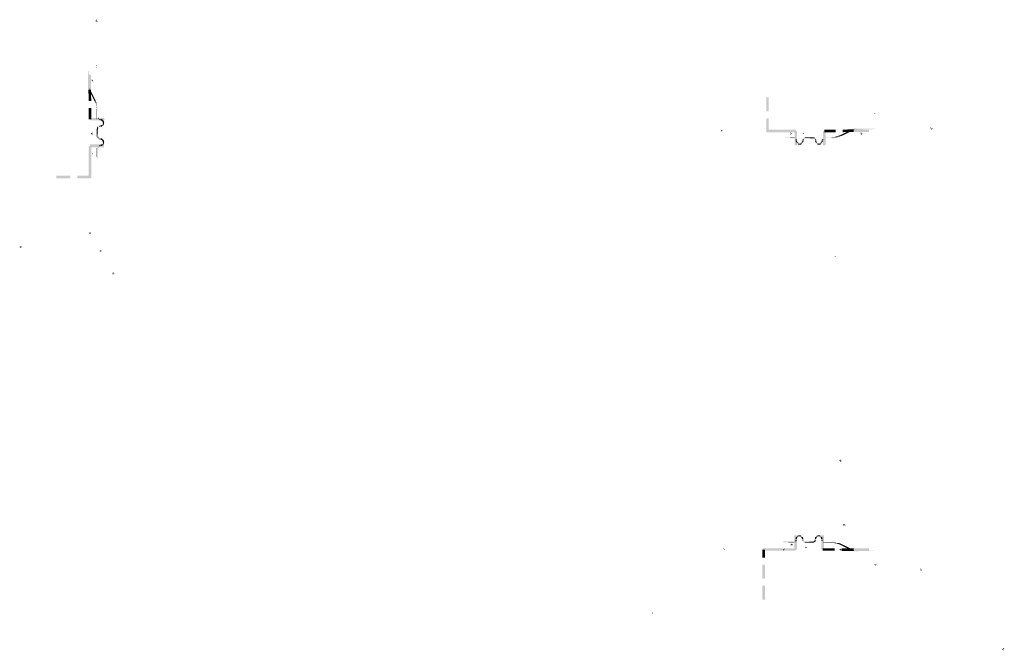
# Model space of a CAD drawing. Header units: inches. Extents: x 43593 to 117387, y -66787 to -26237.
# Tile 339 of 340: x 59751 to 59975, y -30565 to -30421. Entities that reach past the tile are written whole.
import ezdxf

# ---------------------------------------------------------------- set-up
doc = ezdxf.new("R2010")
doc.units = ezdxf.units.IN
doc.header["$MEASUREMENT"] = 0
doc.layers.get('0').update_dxf_attribs({"lineweight": 0})

msp = doc.modelspace()

# ---------------------------------------------------------------- hatches: boundary and pattern name
for points in [[(59768.411, -30421.422), (59768.411, -30421.633), (59768.665, -30421.506)], [(59768.411, -30421.633), (59768.581, -30421.76), (59768.665, -30421.506)], [(59768.75, -30421.295), (59768.538, -30421.295), (59768.665, -30421.506)], [(59768.75, -30421.76), (59768.877, -30421.591), (59768.665, -30421.506)], [(59768.665, -30431.666), (59768.454, -30431.751), (59768.665, -30431.92)], [(59766.718, -30431.92), (59766.718, -30437.085), (59766.633, -30436.619)], [(59766.887, -30431.92), (59766.887, -30437.551), (59766.718, -30437.085)], [(59768.454, -30432.09), (59768.665, -30432.174), (59768.665, -30431.92)], [(59767.438, -30434.926), (59767.311, -30435.095), (59767.565, -30435.138)], [(59767.522, -30435.349), (59767.734, -30435.307), (59767.565, -30435.138)], [(59767.819, -30435.18), (59767.776, -30434.968), (59767.565, -30435.138)], [(59767.057, -30437.212), (59766.93, -30436.619), (59766.93, -30437.635)], [(59767.226, -30437.424), (59767.057, -30437.212), (59767.057, -30437.762)], [(59767.226, -30437.424), (59767.226, -30437.974), (59767.057, -30437.762)], [(59767.438, -30437.762), (59767.226, -30437.424), (59767.226, -30437.974)], [(59767.438, -30437.762), (59767.438, -30438.397), (59767.226, -30437.974)], [(59768.2, -30439.286), (59767.438, -30437.762), (59767.438, -30438.397)], [(59768.2, -30439.286), (59768.2, -30439.921), (59767.438, -30438.397)], [(59768.411, -30439.71), (59768.2, -30439.286), (59768.2, -30439.921)], [(59768.411, -30439.71), (59768.411, -30440.472), (59768.2, -30439.921)], [(59768.581, -30440.218), (59768.454, -30439.837), (59768.454, -30440.599)], [(59768.581, -30440.218), (59768.581, -30441.318), (59768.454, -30440.599)], [(59768.665, -30440.345), (59768.665, -30442.08), (59768.581, -30441.318)], [(59768.708, -30440.472), (59768.708, -30443.689), (59768.665, -30443.477)], [(59768.877, -30441.276), (59768.75, -30440.641), (59768.75, -30443.858)], [(59768.746, -30442.351), (59768.661, -30441.546), (59768.661, -30444.256)], [(59945.889, -30442.504), (59945.847, -30442.715), (59946.101, -30442.673)], [(59769.004, -30443.689), (59768.962, -30443.477), (59768.962, -30444.07)], [(59769.131, -30443.858), (59769.004, -30443.689), (59769.004, -30444.112)], [(59769.343, -30443.901), (59769.131, -30443.858), (59769.131, -30444.155)], [(59769.343, -30443.901), (59769.343, -30444.197), (59769.131, -30444.155)], [(59769.766, -30443.943), (59769.47, -30443.901), (59769.47, -30444.197)], [(59769.766, -30443.943), (59769.766, -30444.282), (59769.47, -30444.197)], [(59769.978, -30444.07), (59769.808, -30443.943), (59769.808, -30444.324)], [(59769.978, -30444.07), (59769.978, -30444.493), (59769.808, -30444.324)], [(59769.978, -30445.086), (59769.808, -30445.255), (59769.808, -30445.636)], [(59769.978, -30445.086), (59769.978, -30445.509), (59769.808, -30445.636)], [(59770.062, -30444.155), (59770.062, -30444.79), (59769.978, -30444.493)], [(59770.062, -30444.79), (59769.978, -30445.086), (59769.978, -30445.509)], [(59770.274, -30444.451), (59770.105, -30444.155), (59770.105, -30445.425)], [(59770.274, -30444.451), (59770.274, -30445.128), (59770.105, -30445.425)], [(59770.359, -30444.79), (59770.274, -30444.451), (59770.274, -30445.128)], [(59767.395, -30447.076), (59767.353, -30447.287), (59767.607, -30447.245)], [(59767.353, -30447.287), (59767.48, -30447.457), (59767.607, -30447.245)], [(59767.776, -30447.033), (59767.565, -30446.991), (59767.607, -30447.245)], [(59767.649, -30447.499), (59767.819, -30447.372), (59767.607, -30447.245)], [(59768.75, -30445.763), (59768.665, -30446.102), (59768.665, -30447.88)], [(59768.75, -30445.763), (59768.75, -30448.261), (59768.665, -30447.88)], [(59768.962, -30445.552), (59768.75, -30445.763), (59768.75, -30448.261)], [(59768.962, -30445.552), (59768.962, -30448.473), (59768.75, -30448.261)], [(59769.004, -30445.509), (59769.004, -30445.89), (59768.962, -30446.102)], [(59769.343, -30445.382), (59769.131, -30445.467), (59769.131, -30445.763)], [(59769.343, -30445.382), (59769.343, -30445.679), (59769.131, -30445.763)], [(59769.766, -30445.298), (59769.47, -30445.382), (59769.47, -30445.679)], [(59769.766, -30445.298), (59769.766, -30445.636), (59769.47, -30445.679)], [(59911.176, -30446.61), (59911.133, -30446.398), (59910.922, -30446.568)], [(59911.049, -30446.779), (59911.176, -30446.61), (59910.922, -30446.568)], [(59926.585, -30447.372), (59926.754, -30447.499), (59926.797, -30447.245)], [(59926.881, -30447.033), (59926.67, -30447.033), (59926.797, -30447.245)], [(59927.051, -30447.33), (59927.008, -30447.118), (59926.797, -30447.245)], [(59929.675, -30447.33), (59929.718, -30447.118), (59929.464, -30447.16)], [(59938.735, -30447.584), (59938.057, -30447.584), (59939.624, -30446.822)], [(59938.735, -30447.584), (59940.259, -30446.822), (59939.624, -30446.822)], [(59940.259, -30446.822), (59939.624, -30446.822), (59940.047, -30446.61)], [(59940.597, -30446.61), (59940.047, -30446.61), (59940.216, -30446.483)], [(59940.259, -30446.822), (59940.597, -30446.61), (59940.047, -30446.61)], [(59940.767, -30446.483), (59940.216, -30446.483), (59940.386, -30446.356)], [(59940.597, -30446.61), (59940.767, -30446.483), (59940.216, -30446.483)], [(59940.767, -30446.483), (59941.402, -30446.356), (59940.386, -30446.356)], [(59946.101, -30446.314), (59940.428, -30446.314), (59940.894, -30446.144)], [(59946.101, -30446.144), (59940.894, -30446.144), (59941.402, -30446.06)], [(59942.629, -30447.203), (59942.672, -30447.414), (59942.883, -30447.245)], [(59942.926, -30447.033), (59942.714, -30447.033), (59942.883, -30447.245)], [(59942.799, -30447.499), (59943.01, -30447.457), (59942.883, -30447.245)], [(59943.095, -30447.33), (59943.095, -30447.118), (59942.883, -30447.245)], [(59958.716, -30445.806), (59958.547, -30445.975), (59958.801, -30446.06)], [(59958.674, -30446.271), (59958.885, -30446.314), (59958.801, -30446.06)], [(59959.012, -30446.187), (59959.012, -30445.975), (59958.801, -30446.06)], [(59769.004, -30448.092), (59768.962, -30447.88), (59768.962, -30448.473)], [(59769.131, -30448.261), (59769.004, -30448.092), (59769.004, -30448.515)], [(59769.343, -30448.303), (59769.131, -30448.261), (59769.131, -30448.557)], [(59769.343, -30448.303), (59769.343, -30448.6), (59769.131, -30448.557)], [(59769.766, -30448.346), (59769.47, -30448.303), (59769.47, -30448.6)], [(59769.766, -30448.346), (59769.766, -30448.684), (59769.47, -30448.6)], [(59769.766, -30449.7), (59769.47, -30449.785), (59769.47, -30450.081)], [(59769.766, -30449.7), (59769.766, -30450.039), (59769.47, -30450.081)], [(59769.978, -30448.473), (59769.808, -30448.346), (59769.808, -30448.727)], [(59769.978, -30448.473), (59769.978, -30448.896), (59769.808, -30448.727)], [(59769.978, -30449.489), (59769.808, -30449.658), (59769.808, -30450.039)], [(59769.978, -30449.489), (59769.978, -30449.912), (59769.808, -30450.039)], [(59770.062, -30448.515), (59770.062, -30449.192), (59769.978, -30448.896)], [(59770.062, -30449.192), (59769.978, -30449.489), (59769.978, -30449.912)], [(59770.274, -30448.854), (59770.105, -30448.557), (59770.105, -30449.827)], [(59770.274, -30448.854), (59770.274, -30449.531), (59770.105, -30449.827)], [(59770.359, -30449.192), (59770.274, -30448.854), (59770.274, -30449.531)], [(59927.855, -30448.176), (59927.516, -30448.049), (59925.188, -30448.049)], [(59928.067, -30448.346), (59927.855, -30448.176), (59925.188, -30448.176)], [(59928.194, -30448.769), (59928.151, -30448.557), (59927.855, -30448.557)], [(59928.194, -30448.769), (59927.897, -30448.769), (59927.855, -30448.557)], [(59928.278, -30449.15), (59928.194, -30448.854), (59927.897, -30448.854)], [(59928.278, -30449.15), (59927.982, -30449.15), (59927.897, -30448.854)], [(59928.532, -30449.362), (59928.321, -30449.192), (59927.982, -30449.192)], [(59928.532, -30449.362), (59928.109, -30449.362), (59927.982, -30449.192)], [(59928.829, -30449.446), (59928.532, -30449.362), (59928.109, -30449.362)], [(59929.167, -30449.7), (59929.464, -30449.489), (59928.194, -30449.489)], [(59929.167, -30449.7), (59928.448, -30449.7), (59928.194, -30449.489)], [(59928.829, -30449.743), (59929.167, -30449.7), (59928.448, -30449.7)], [(59929.464, -30449.446), (59928.829, -30449.446), (59929.125, -30449.362)], [(59929.506, -30449.362), (59929.125, -30449.362), (59929.294, -30449.192)], [(59929.506, -30449.362), (59929.633, -30449.192), (59929.294, -30449.192)], [(59929.633, -30449.15), (59929.337, -30449.15), (59929.421, -30448.854)], [(59929.718, -30448.769), (59929.421, -30448.769), (59929.464, -30448.557)], [(59929.633, -30449.15), (59929.718, -30448.854), (59929.421, -30448.854)], [(59929.718, -30448.769), (59929.76, -30448.557), (59929.464, -30448.557)], [(59929.76, -30448.557), (59929.929, -30448.43), (59929.506, -30448.43)], [(59932.469, -30448.346), (59929.548, -30448.346), (59929.76, -30448.176)], [(59932.258, -30448.176), (59929.76, -30448.176), (59930.099, -30448.049)], [(59932.469, -30448.346), (59932.258, -30448.176), (59929.76, -30448.176)], [(59932.258, -30448.176), (59931.919, -30448.049), (59930.099, -30448.049)], [(59932.596, -30448.769), (59932.554, -30448.557), (59932.258, -30448.557)], [(59932.596, -30448.769), (59932.3, -30448.769), (59932.258, -30448.557)], [(59932.681, -30449.15), (59932.596, -30448.854), (59932.3, -30448.854)], [(59932.681, -30449.15), (59932.385, -30449.15), (59932.3, -30448.854)], [(59932.893, -30449.362), (59932.723, -30449.192), (59932.385, -30449.192)], [(59932.893, -30449.362), (59932.512, -30449.362), (59932.385, -30449.192)], [(59933.231, -30449.446), (59932.893, -30449.362), (59932.512, -30449.362)], [(59933.57, -30449.7), (59933.866, -30449.489), (59932.596, -30449.489)], [(59933.57, -30449.7), (59932.85, -30449.7), (59932.596, -30449.489)], [(59933.231, -30449.743), (59933.57, -30449.7), (59932.85, -30449.7)], [(59933.866, -30449.446), (59933.231, -30449.446), (59933.528, -30449.362)], [(59933.909, -30449.362), (59933.528, -30449.362), (59933.697, -30449.192)], [(59933.909, -30449.362), (59934.036, -30449.192), (59933.697, -30449.192)], [(59934.036, -30449.15), (59933.739, -30449.15), (59933.824, -30448.854)], [(59935.725, -30448.616), (59936.529, -30448.574), (59933.82, -30448.574)], [(59934.12, -30448.769), (59933.824, -30448.769), (59933.866, -30448.557)], [(59934.036, -30449.15), (59934.12, -30448.854), (59933.824, -30448.854)], [(59934.12, -30448.769), (59934.163, -30448.557), (59933.866, -30448.557)], [(59934.163, -30448.557), (59934.332, -30448.43), (59933.909, -30448.43)], [(59936.745, -30448.303), (59937.38, -30448.176), (59934.163, -30448.176)], [(59937.676, -30448.049), (59935.941, -30448.049), (59936.66, -30448.007)], [(59937.803, -30448.007), (59936.66, -30448.007), (59937.38, -30447.838)], [(59937.803, -30448.007), (59938.184, -30447.838), (59937.38, -30447.838)], [(59938.269, -30447.795), (59937.507, -30447.795), (59938.057, -30447.584)], [(59938.269, -30447.795), (59938.735, -30447.584), (59938.057, -30447.584)], [(59767.522, -30451.859), (59767.734, -30451.944), (59767.692, -30451.69)], [(59768.75, -30450.166), (59768.665, -30450.505), (59768.665, -30452.833)], [(59768.962, -30449.954), (59768.75, -30450.166), (59768.75, -30452.833)], [(59768.962, -30449.954), (59768.962, -30452.833), (59768.75, -30452.833)], [(59769.004, -30449.87), (59769.004, -30450.293), (59768.962, -30450.505)], [(59769.343, -30449.785), (59769.131, -30449.87), (59769.131, -30450.166)], [(59769.343, -30449.785), (59769.343, -30450.081), (59769.131, -30450.166)], [(59766.845, -30469.936), (59766.972, -30470.105), (59767.099, -30469.893)], [(59767.226, -30469.682), (59767.014, -30469.639), (59767.099, -30469.893)], [(59767.311, -30470.02), (59767.311, -30469.809), (59767.099, -30469.893)], [(59751.097, -30472.941), (59751.097, -30473.153), (59751.309, -30473.068)], [(59751.436, -30472.814), (59751.224, -30472.814), (59751.309, -30473.068)], [(59751.224, -30473.28), (59751.436, -30473.28), (59751.309, -30473.068)], [(59751.563, -30473.153), (59751.563, -30472.941), (59751.309, -30473.068)], [(59769.258, -30474.127), (59769.427, -30474.254), (59769.47, -30474)], [(59769.512, -30473.746), (59769.3, -30473.788), (59769.47, -30474)], [(59769.724, -30474.042), (59769.681, -30473.83), (59769.47, -30474)], [(59937.041, -30475.227), (59936.914, -30475.058), (59936.787, -30475.27)], [(59772.221, -30478.91), (59772.179, -30479.122), (59772.433, -30479.037)], [(59772.56, -30478.826), (59772.348, -30478.783), (59772.433, -30479.037)], [(59772.306, -30479.249), (59772.518, -30479.291), (59772.433, -30479.037)], [(59772.645, -30479.164), (59772.687, -30478.953), (59772.433, -30479.037)], [(59938.227, -30521.532), (59938.015, -30521.49), (59938.1, -30521.744)], [(59937.888, -30521.617), (59937.846, -30521.829), (59938.1, -30521.744)], [(59937.973, -30521.956), (59938.184, -30521.998), (59938.1, -30521.744)], [(59938.311, -30521.871), (59938.354, -30521.659), (59938.1, -30521.744)], [(59938.862, -30536.137), (59938.735, -30536.307), (59938.989, -30536.391)], [(59938.735, -30536.476), (59938.904, -30536.603), (59938.989, -30536.391)], [(59939.073, -30536.137), (59938.862, -30536.137), (59938.989, -30536.391)], [(59939.2, -30536.476), (59939.2, -30536.264), (59938.989, -30536.391)], [(59928.236, -30539.27), (59928.151, -30539.566), (59927.855, -30539.566)], [(59928.236, -30539.27), (59927.897, -30539.27), (59927.855, -30539.566)], [(59928.448, -30539.058), (59928.278, -30539.228), (59927.897, -30539.228)], [(59928.448, -30539.058), (59928.024, -30539.058), (59927.897, -30539.228)], [(59928.744, -30538.974), (59928.448, -30539.058), (59928.024, -30539.058)], [(59929.083, -30538.762), (59929.379, -30538.931), (59928.109, -30538.931)], [(59929.083, -30538.762), (59928.405, -30538.762), (59928.109, -30538.931)], [(59928.744, -30538.677), (59929.083, -30538.762), (59928.405, -30538.762)], [(59929.421, -30538.974), (59928.744, -30538.974), (59929.04, -30539.058)], [(59929.464, -30539.058), (59929.04, -30539.058), (59929.21, -30539.228)], [(59929.464, -30539.058), (59929.591, -30539.228), (59929.21, -30539.228)], [(59929.591, -30539.27), (59929.252, -30539.27), (59929.337, -30539.566)], [(59929.591, -30539.27), (59929.633, -30539.566), (59929.337, -30539.566)], [(59932.639, -30539.27), (59932.554, -30539.566), (59932.258, -30539.566)], [(59932.639, -30539.27), (59932.3, -30539.27), (59932.258, -30539.566)], [(59932.85, -30539.058), (59932.681, -30539.228), (59932.3, -30539.228)], [(59932.85, -30539.058), (59932.427, -30539.058), (59932.3, -30539.228)], [(59933.147, -30538.974), (59932.85, -30539.058), (59932.427, -30539.058)], [(59933.485, -30538.762), (59933.782, -30538.931), (59932.512, -30538.931)], [(59933.485, -30538.762), (59932.808, -30538.762), (59932.512, -30538.931)], [(59933.147, -30538.677), (59933.485, -30538.762), (59932.808, -30538.762)], [(59933.824, -30538.974), (59933.147, -30538.974), (59933.443, -30539.058)], [(59933.866, -30539.058), (59933.443, -30539.058), (59933.612, -30539.228)], [(59933.866, -30539.058), (59933.993, -30539.228), (59933.612, -30539.228)], [(59933.993, -30539.27), (59933.655, -30539.27), (59933.739, -30539.566)], [(59933.993, -30539.27), (59934.036, -30539.566), (59933.739, -30539.566)], [(59911.43, -30541.641), (59911.387, -30541.852), (59911.641, -30541.81)], [(59928.024, -30540.074), (59927.813, -30540.286), (59925.103, -30540.286)], [(59928.024, -30540.074), (59925.103, -30540.074), (59925.103, -30540.286)], [(59927.813, -30540.286), (59927.432, -30540.371), (59925.103, -30540.371)], [(59925.4, -30541.852), (59925.273, -30541.683), (59925.188, -30541.937)], [(59926.966, -30540.625), (59926.797, -30540.752), (59927.051, -30540.879)], [(59926.797, -30540.752), (59926.797, -30540.963), (59927.051, -30540.879)], [(59926.924, -30541.09), (59927.135, -30541.09), (59927.051, -30540.879)], [(59927.262, -30540.794), (59927.135, -30540.625), (59927.051, -30540.879)], [(59928.067, -30540.032), (59927.643, -30540.032), (59927.432, -30540.074)], [(59928.109, -30539.905), (59927.813, -30539.905), (59927.643, -30540.032)], [(59928.151, -30539.693), (59928.109, -30539.905), (59927.813, -30539.905)], [(59928.151, -30539.693), (59927.855, -30539.693), (59927.813, -30539.905)], [(59929.633, -30539.693), (59929.337, -30539.693), (59929.421, -30539.905)], [(59929.633, -30539.693), (59929.718, -30539.905), (59929.421, -30539.905)], [(59929.845, -30540.032), (59930.056, -30540.074), (59929.506, -30540.074)], [(59932.385, -30540.074), (59929.506, -30540.074), (59929.718, -30540.286)], [(59932.385, -30540.074), (59932.215, -30540.286), (59929.718, -30540.286)], [(59932.215, -30540.286), (59929.718, -30540.286), (59930.056, -30540.371)], [(59930.056, -30541.302), (59930.014, -30541.514), (59930.268, -30541.471)], [(59932.215, -30540.286), (59931.834, -30540.371), (59930.056, -30540.371)], [(59930.437, -30541.641), (59930.48, -30541.429), (59930.268, -30541.471)], [(59932.469, -30540.032), (59932.046, -30540.032), (59931.834, -30540.074)], [(59932.512, -30539.905), (59932.215, -30539.905), (59932.046, -30540.032)], [(59932.554, -30539.693), (59932.512, -30539.905), (59932.215, -30539.905)], [(59932.554, -30539.693), (59932.258, -30539.693), (59932.215, -30539.905)], [(59935.683, -30540.345), (59936.487, -30540.429), (59933.735, -30540.429)], [(59934.036, -30539.693), (59933.739, -30539.693), (59933.782, -30539.905)], [(59934.036, -30539.693), (59934.12, -30539.905), (59933.782, -30539.905)], [(59934.247, -30540.032), (59934.459, -30540.074), (59933.909, -30540.074)], [(59936.703, -30540.159), (59937.295, -30540.286), (59934.078, -30540.286)], [(59937.465, -30540.328), (59934.247, -30540.328), (59934.459, -30540.371)], [(59937.592, -30540.371), (59935.898, -30540.371), (59936.618, -30540.455)], [(59937.719, -30540.455), (59936.618, -30540.455), (59937.338, -30540.582)], [(59937.719, -30540.455), (59938.1, -30540.582), (59937.338, -30540.582)], [(59938.227, -30540.625), (59937.465, -30540.625), (59938.015, -30540.836)], [(59938.227, -30540.625), (59938.65, -30540.836), (59938.015, -30540.836)], [(59938.65, -30540.836), (59938.015, -30540.836), (59939.539, -30541.598)], [(59938.311, -30541.852), (59938.142, -30541.725), (59938.057, -30541.937)], [(59938.65, -30540.836), (59940.216, -30541.598), (59939.539, -30541.598)], [(59940.216, -30541.598), (59939.539, -30541.598), (59940.005, -30541.81)], [(59940.216, -30541.598), (59940.513, -30541.81), (59940.005, -30541.81)], [(59911.641, -30542.064), (59911.811, -30541.937), (59911.641, -30541.81)], [(59924.976, -30541.852), (59924.976, -30542.064), (59925.188, -30541.937)], [(59925.103, -30542.191), (59925.315, -30542.149), (59925.188, -30541.937)], [(59937.846, -30541.852), (59937.846, -30542.064), (59938.057, -30541.937)], [(59938.311, -30542.064), (59938.311, -30541.852), (59938.057, -30541.937)], [(59938.142, -30542.191), (59938.311, -30542.064), (59938.057, -30541.937)], [(59940.513, -30541.81), (59940.005, -30541.81), (59940.174, -30541.979)], [(59940.513, -30541.81), (59940.724, -30541.979), (59940.174, -30541.979)], [(59940.724, -30541.979), (59941.317, -30542.106), (59940.301, -30542.106)], [(59946.016, -30542.149), (59940.386, -30542.149), (59940.851, -30542.318)], [(59946.016, -30542.318), (59940.851, -30542.318), (59941.317, -30542.403)], [(59945.889, -30545.197), (59945.847, -30545.408), (59946.101, -30545.324)], [(59945.974, -30545.535), (59946.185, -30545.578), (59946.101, -30545.324)], [(59946.355, -30545.281), (59946.228, -30545.112), (59946.101, -30545.324)], [(59956.345, -30546.255), (59956.176, -30546.382), (59956.43, -30546.467)], [(59956.303, -30546.678), (59956.515, -30546.721), (59956.43, -30546.467)], [(59956.515, -30546.721), (59956.642, -30546.551), (59956.43, -30546.467)], [(59895.428, -30556.5), (59895.343, -30556.288), (59895.174, -30556.457)], [(59974.972, -30564.501), (59974.93, -30564.712), (59975.184, -30564.628)], [(59975.057, -30564.839), (59975.268, -30564.882), (59975.184, -30564.628)], [(59975.311, -30564.416), (59975.099, -30564.416), (59975.184, -30564.628)], [(59975.438, -30564.585), (59975.311, -30564.416), (59975.184, -30564.628)]]:
    msp.add_hatch(color=7).paths.add_polyline_path(points)
at = {"true_color": 0xff0505}
for points in [[(59767.353, -30433.825), (59766.76, -30433.825), (59767.353, -30437.254)], [(59766.76, -30433.825), (59767.353, -30437.254), (59766.76, -30437.254)], [(59767.353, -30437.254), (59766.76, -30437.254), (59767.395, -30439.794)], [(59766.76, -30437.254), (59767.395, -30439.794), (59766.803, -30439.794)], [(59921.775, -30439.001), (59921.182, -30439.001), (59921.775, -30442.176)], [(59921.182, -30439.001), (59921.775, -30442.176), (59921.182, -30442.176)], [(59767.395, -30441.403), (59766.803, -30441.403), (59767.395, -30443.943)], [(59766.803, -30441.403), (59767.395, -30443.943), (59766.803, -30443.943)], [(59767.099, -30443.647), (59767.099, -30444.239), (59770.359, -30443.647)], [(59767.099, -30444.239), (59770.359, -30443.647), (59770.359, -30444.239)], [(59921.775, -30443.742), (59921.182, -30443.742), (59921.775, -30446.917)], [(59921.182, -30443.742), (59921.775, -30446.917), (59921.182, -30446.917)], [(59921.772, -30446.314), (59921.772, -30446.906), (59927.94, -30446.314)], [(59921.772, -30446.906), (59927.94, -30446.314), (59927.94, -30446.906)], [(59928.236, -30446.61), (59927.643, -30446.61), (59928.236, -30449.87)], [(59927.643, -30446.61), (59928.236, -30449.87), (59927.643, -30449.87)], [(59934.755, -30446.61), (59934.163, -30446.61), (59934.755, -30449.87)], [(59934.163, -30446.61), (59934.755, -30449.87), (59934.163, -30449.87)], [(59937.041, -30446.906), (59936.999, -30446.314), (59934.459, -30446.949)], [(59936.999, -30446.314), (59934.459, -30446.949), (59934.459, -30446.314)], [(59941.148, -30446.864), (59941.148, -30446.271), (59938.608, -30446.906)], [(59941.148, -30446.271), (59938.608, -30446.906), (59938.608, -30446.314)], [(59944.577, -30446.864), (59944.577, -30446.271), (59941.148, -30446.864)], [(59944.577, -30446.271), (59941.148, -30446.864), (59941.148, -30446.271)], [(59767.099, -30449.7), (59767.099, -30450.335), (59770.316, -30449.7)], [(59767.099, -30450.335), (59770.316, -30449.7), (59770.316, -30450.335)], [(59766.803, -30454.145), (59767.395, -30454.145), (59766.803, -30450.039)], [(59767.395, -30454.145), (59766.803, -30450.039), (59767.395, -30450.039)], [(59766.803, -30457.428), (59767.395, -30457.428), (59766.803, -30454.145)], [(59767.395, -30457.428), (59766.803, -30454.145), (59767.395, -30454.145)], [(59759.432, -30456.83), (59759.432, -30457.422), (59762.607, -30456.83)], [(59759.432, -30457.422), (59762.607, -30456.83), (59762.607, -30457.422)], [(59764.216, -30456.83), (59764.216, -30457.422), (59767.391, -30456.83)], [(59764.216, -30457.422), (59767.391, -30456.83), (59767.391, -30457.422)], [(59927.601, -30541.937), (59928.194, -30541.937), (59927.601, -30538.677)], [(59928.194, -30541.937), (59927.601, -30538.677), (59928.194, -30538.677)], [(59933.739, -30541.937), (59934.332, -30541.937), (59933.739, -30538.677)], [(59934.332, -30541.937), (59933.739, -30538.677), (59934.332, -30538.677)], [(59920.348, -30541.641), (59920.334, -30542.233), (59927.897, -30541.641)], [(59920.373, -30542.214), (59927.897, -30541.641), (59927.897, -30542.233)], [(59936.787, -30542.233), (59936.787, -30541.641), (59934.036, -30542.233)], [(59936.787, -30541.641), (59934.036, -30542.233), (59934.036, -30541.641)], [(59941.148, -30541.683), (59938.396, -30542.276), (59938.396, -30541.641)], [(59941.148, -30542.276), (59941.148, -30541.683), (59938.396, -30542.276)], [(59944.577, -30542.276), (59944.577, -30541.683), (59941.148, -30542.276)], [(59944.577, -30541.683), (59941.148, -30542.276), (59941.148, -30541.683)], [(59920.339, -30543.8), (59920.931, -30543.8), (59920.339, -30541.937)], [(59920.931, -30543.8), (59920.339, -30541.937), (59920.931, -30541.937)], [(59920.339, -30548.583), (59920.931, -30548.583), (59920.339, -30545.408)], [(59920.931, -30548.583), (59920.339, -30545.408), (59920.931, -30545.408)], [(59920.339, -30553.325), (59920.931, -30553.325), (59920.339, -30550.15)], [(59920.931, -30553.325), (59920.339, -30550.15), (59920.931, -30550.15)]]:
    msp.add_hatch(color=1, dxfattribs=at).paths.add_polyline_path(points)

doc.saveas('drawing.dxf')
